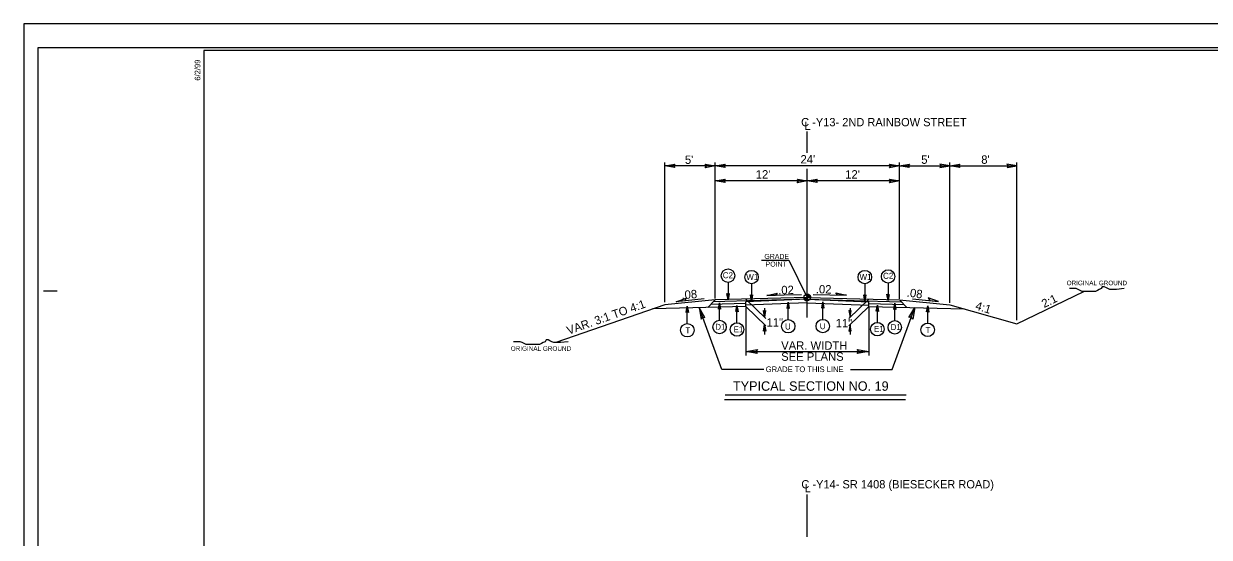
# Model space of a CAD drawing. Extents: x 957297 to 961629, y 830661 to 840840.
# Drawn here: x 958711 to 959811, y 831285 to 831761 of the extents above; entities that cross this region are included whole.
import ezdxf

# ---------------------------------------------------------------- set-up
doc = ezdxf.new("R2010")
doc.units = 0
for name, color, linetype in [('Default', 7, 'Continuous'), ('Old_Level_1', 7, 'Continuous'), ('Old_Level_11', 7, 'Continuous'), ('Old_Level_21', 7, 'Continuous'), ('Old_Level_3', 7, 'Continuous'), ('Prop Dimension Text', 7, 'Continuous'), ('Sheet Plot Border Inside CELL', 7, 'Continuous'), ('Sheet Plot Border Outside CELL', 7, 'Continuous'), ('Sheet Typical CELL', 7, 'Continuous'), ('Typical ID Circle CELL', 7, 'Continuous'), ('Typical Terminator CELL', 7, 'Continuous'), ('Typical Text Grade Point CELL', 7, 'Continuous'), ('Typical Text ID Circle CELL', 7, 'Continuous')]:
    doc.layers.add(name, color=color, linetype=linetype)

msp = doc.modelspace()

# ---------------------------------------------------------------- linework, layer by layer
at = {"layer": 'Default'}
for p, q in [((959437.7, 831640.9), (959437.7, 831660.9)), ((959437.7, 831488.4), (959437.7, 831626.3)), ((959437.7, 831285.1), (959437.7, 831324.2))]:
    msp.add_line(p, q, dxfattribs=at)
at = {"layer": 'Old_Level_1'}
for p, q in [((959305.5, 831502.4), (959305.5, 831632)), ((959352.3, 831628.9), (959305.5, 831628.9)), ((959352.3, 831505.8), (959352.3, 831632)), ((959523.2, 831628.9), (959352.3, 831628.9)), ((959523.2, 831505.5), (959523.2, 831632)), ((959523.2, 831628.9), (959569.9, 831628.9)), ((959569.9, 831501.8), (959569.9, 831632)), ((959569.9, 831628.9), (959632.2, 831628.9)), ((959632.2, 831486), (959632.2, 831632)), ((959437.7, 831615), (959352.3, 831615)), ((959523.2, 831615), (959437.7, 831615)), ((959352.3, 831504.7), (959305.5, 831500.2)), ((959341.9, 831505.6), (959316, 831502.9)), ((959345.3, 831497.7), (959352.3, 831504.7)), ((959437.7, 831505.2), (959350.5, 831502.9)), ((959437.7, 831506.9), (959352.3, 831504.7)), ((959380.8, 831505.4), (959399.3, 831487.5)), ((959437.7, 831505.2), (959380.8, 831503)), ((959380.8, 831499.9), (959380.8, 831503)), ((959432.2, 831509.2), (959400.2, 831508.6)), ((959434.7, 831506.9), (959437.7, 831506.9)), ((959437.7, 831506.9), (959437.7, 831510)), ((959437.7, 831506.9), (959523.2, 831504.7)), ((959440.8, 831506.9), (959437.7, 831506.9)), ((959437.7, 831503.9), (959437.7, 831506.9)), ((959437.7, 831506.9), (959437.7, 831503.9)), ((959437.7, 831506.9), (959437.7, 831505.2)), ((959437.7, 831505.2), (959524.9, 831502.9)), ((959437.7, 831505.2), (959494.7, 831503)), ((959443.1, 831509.5), (959474, 831508.9)), ((959494.7, 831505.4), (959476.2, 831487.5)), ((959494.7, 831499.8), (959494.7, 831503)), ((959523.2, 831504.7), (959530.2, 831497.7)), ((959535.2, 831505.7), (959559.3, 831503.3)), ((959632.2, 831482.4), (959694.4, 831512.5)), ((959305.5, 831500.2), (959204.3, 831465)), ((959380.8, 831498.6), (959294.5, 831496.4)), ((959358.4, 831440.1), (959337.4, 831497.5)), ((959380.8, 831501.2), (959347.9, 831500.3)), ((959437.7, 831502), (959380.8, 831499.9)), ((959380.8, 831498.6), (959380.8, 831499.9)), ((959380.8, 831498.6), (959399.3, 831480.7)), ((959380.8, 831497.7), (959380.8, 831453.2)), ((959398.1, 831497.1), (959398.1, 831488.7)), ((959437.7, 831502), (959494.7, 831499.8)), ((959494.7, 831498.6), (959476.2, 831480.7)), ((959477.4, 831497.1), (959477.4, 831488.7)), ((959494.7, 831501.2), (959527.6, 831500.3)), ((959494.7, 831498.6), (959494.7, 831499.8)), ((959494.7, 831498.6), (959583.5, 831496.3)), ((959494.7, 831497.8), (959494.7, 831453.2)), ((959516.4, 831440.1), (959537.4, 831497.5)), ((959398.1, 831481.8), (959398.1, 831472.6)), ((959477.4, 831481.9), (959477.4, 831472.6)), ((959380.8, 831456.9), (959494.7, 831456.9)), ((959397.5, 831440.1), (959358.4, 831440.1)), ((959477.9, 831440.1), (959516.4, 831440.1)), ((959361.6, 831416.5), (959529.3, 831416.5)), ((959361, 831412.4), (959528.7, 831412.4))]:
    msp.add_line(p, q, dxfattribs=at)
for points in [[(959434.7, 831506.9), (959434.7, 831506.6)], [(959434.7, 831506.9), (959434.7, 831506.2)], [(959434.8, 831506.9), (959434.8, 831506)], [(959434.9, 831506.9), (959434.9, 831505.8)], [(959434.9, 831506.9), (959434.9, 831505.7)], [(959435, 831506.9), (959435, 831505.6)], [(959435, 831506.9), (959435, 831505.5)], [(959435.1, 831506.9), (959435.1, 831505.3)], [(959435.2, 831506.9), (959435.2, 831505.3)], [(959435.2, 831506.9), (959435.2, 831505.2)], [(959435.3, 831506.9), (959435.3, 831505.1)], [(959435.4, 831506.9), (959435.4, 831505)], [(959435.4, 831506.9), (959435.4, 831504.9)], [(959435.5, 831506.9), (959435.5, 831504.9)], [(959435.5, 831506.9), (959435.5, 831504.8)], [(959435.6, 831506.9), (959435.6, 831504.7)], [(959435.7, 831506.9), (959435.7, 831504.7)], [(959435.7, 831506.9), (959435.7, 831504.6)], [(959435.8, 831506.9), (959435.8, 831504.6)], [(959435.9, 831506.9), (959435.9, 831504.5)], [(959435.9, 831506.9), (959435.9, 831504.5)], [(959436, 831506.9), (959436, 831504.4)], [(959436, 831506.9), (959436, 831504.4)], [(959436.1, 831506.9), (959436.1, 831504.3)], [(959436.2, 831506.9), (959436.2, 831504.3)], [(959436.2, 831506.9), (959436.2, 831504.3)], [(959436.3, 831506.9), (959436.3, 831504.2)], [(959436.3, 831506.9), (959436.3, 831504.2)], [(959436.4, 831506.9), (959436.4, 831504.2)], [(959436.5, 831506.9), (959436.5, 831504.1)], [(959436.5, 831506.9), (959436.5, 831504.1)], [(959436.6, 831506.9), (959436.6, 831504.1)], [(959436.6, 831506.9), (959436.6, 831504.1)], [(959436.7, 831506.9), (959436.7, 831504.1)], [(959436.8, 831506.9), (959436.8, 831504)], [(959436.8, 831506.9), (959436.8, 831504)], [(959436.9, 831506.9), (959436.9, 831504)], [(959436.9, 831506.9), (959436.9, 831504)], [(959437, 831506.9), (959437, 831504)], [(959437.1, 831506.9), (959437.1, 831504)], [(959437.1, 831506.9), (959437.1, 831503.9)], [(959437.2, 831506.9), (959437.2, 831503.9)], [(959437.2, 831506.9), (959437.2, 831503.9)], [(959437.3, 831506.9), (959437.3, 831503.9)], [(959437.4, 831506.9), (959437.4, 831503.9)], [(959437.4, 831506.9), (959437.4, 831503.9)], [(959437.5, 831506.9), (959437.5, 831503.9)], [(959437.6, 831506.9), (959437.6, 831503.9)], [(959437.6, 831506.9), (959437.6, 831503.9)], [(959437.7, 831506.9), (959437.7, 831503.9), (959437.7, 831503.9)], [(959437.8, 831510), (959437.8, 831510), (959437.8, 831506.9)], [(959437.8, 831510), (959437.8, 831506.9)], [(959437.9, 831510), (959437.9, 831506.9)], [(959437.9, 831510), (959437.9, 831506.9)], [(959438, 831510), (959438, 831506.9)], [(959438.1, 831510), (959438.1, 831506.9)], [(959438.1, 831510), (959438.1, 831506.9)], [(959438.2, 831510), (959438.2, 831506.9)], [(959438.2, 831509.9), (959438.2, 831506.9)], [(959438.3, 831509.9), (959438.3, 831506.9)], [(959438.4, 831509.9), (959438.4, 831506.9)], [(959438.4, 831509.9), (959438.4, 831506.9)], [(959438.5, 831509.9), (959438.5, 831506.9)], [(959438.5, 831509.9), (959438.5, 831506.9)], [(959438.6, 831509.9), (959438.6, 831506.9)], [(959438.7, 831509.8), (959438.7, 831506.9)], [(959438.7, 831509.8), (959438.7, 831506.9)], [(959438.8, 831509.8), (959438.8, 831506.9)], [(959438.9, 831509.8), (959438.9, 831506.9)], [(959438.9, 831509.8), (959438.9, 831506.9)], [(959439, 831509.7), (959439, 831506.9)], [(959439, 831509.7), (959439, 831506.9)], [(959439.1, 831509.7), (959439.1, 831506.9)], [(959439.2, 831509.6), (959439.2, 831506.9)], [(959439.2, 831509.6), (959439.2, 831506.9)], [(959439.3, 831509.6), (959439.3, 831506.9)], [(959439.3, 831509.5), (959439.3, 831506.9)], [(959439.4, 831509.5), (959439.4, 831506.9)], [(959439.5, 831509.4), (959439.5, 831506.9)], [(959439.5, 831509.4), (959439.5, 831506.9)], [(959439.6, 831509.4), (959439.6, 831506.9)], [(959439.6, 831509.3), (959439.6, 831506.9)], [(959439.7, 831509.3), (959439.7, 831506.9)], [(959439.8, 831509.2), (959439.8, 831506.9)], [(959439.8, 831509.1), (959439.8, 831506.9)], [(959439.9, 831509.1), (959439.9, 831506.9)], [(959440, 831509), (959440, 831506.9)], [(959440, 831509), (959440, 831506.9)], [(959440.1, 831508.9), (959440.1, 831506.9)], [(959440.1, 831508.8), (959440.1, 831506.9)], [(959440.2, 831508.7), (959440.2, 831506.9)], [(959440.3, 831508.6), (959440.3, 831506.9)], [(959440.3, 831508.6), (959440.3, 831506.9)], [(959440.4, 831508.4), (959440.4, 831506.9)], [(959440.4, 831508.3), (959440.4, 831506.9)], [(959440.5, 831508.2), (959440.5, 831506.9)], [(959440.6, 831508.1), (959440.6, 831506.9)], [(959440.6, 831507.9), (959440.6, 831506.9)], [(959440.7, 831507.7), (959440.7, 831506.9)], [(959440.7, 831507.4), (959440.7, 831506.9)], [(959523.2, 831504.7), (959569.9, 831500.2)], [(959569.9, 831500.2), (959632.2, 831482.4)]]:
    msp.add_lwpolyline(points, dxfattribs=at)
msp.add_circle((959437.7, 831506.9), 3.06, dxfattribs=at)
for start, end in [(179.9905, 269.9905), (359.9905, 89.9905)]:
    msp.add_arc((959437.7, 831506.9), 3.06, start, end, dxfattribs=at)
at = {"layer": 'Old_Level_11'}
for p, q in [((959316, 831502.9), (959325.5, 831506.3)), ((959324, 831503.9), (959316, 831502.9)), ((959325.5, 831506.3), (959324, 831503.9)), ((959400.2, 831508.6), (959409.9, 831511)), ((959408.2, 831508.7), (959400.2, 831508.6)), ((959409.9, 831511), (959408.2, 831508.7)), ((959466, 831509), (959464.3, 831511.3)), ((959464.3, 831511.3), (959474, 831508.9)), ((959474, 831508.9), (959466, 831509)), ((959549.8, 831506.5), (959551.3, 831504.1)), ((959559.3, 831503.3), (959549.8, 831506.5)), ((959551.3, 831504.1), (959559.3, 831503.3))]:
    msp.add_line(p, q, dxfattribs=at)
for points in [[(959342.7, 831488.2), (959337.4, 831497.5), (959339.3, 831486.9), (959340.6, 831488.8)], [(959532, 831488.2), (959537.4, 831497.5), (959535.5, 831486.9), (959534.2, 831488.8)], [(959391.3, 831455.1), (959380.8, 831456.9), (959391.4, 831458.8), (959390, 831456.9)], [(959484.1, 831458.8), (959494.7, 831456.9), (959484, 831455.1), (959485.4, 831456.9)]]:
    msp.add_lwpolyline(points, close=True, dxfattribs=at)
at = {"layer": 'Old_Level_21'}
for points in [[(959731.6, 831515.1), (959724.5, 831514.2), (959722.7, 831514.2), (959720.1, 831514.2), (959718.3, 831514.2), (959716.5, 831515.1), (959714.7, 831516), (959713, 831516.9), (959711.2, 831516.9), (959710.3, 831515.1), (959708.5, 831514.2), (959706.8, 831513.3), (959705, 831512.5), (959703.2, 831512.5), (959701.4, 831512.5), (959699.7, 831512.5), (959697.9, 831512.5), (959696.1, 831512.5), (959694.4, 831512.5), (959692.6, 831512.5), (959690.8, 831513.3), (959689, 831514.2), (959687.3, 831515.1), (959684.6, 831515.1), (959682.8, 831515.1), (959681.1, 831515.1)], [(959215.8, 831465.9), (959208.7, 831465), (959206.9, 831465), (959204.3, 831465), (959202.5, 831465), (959200.7, 831465.9), (959199, 831466.8), (959197.2, 831467.7), (959195.4, 831467.7), (959194.5, 831465.9), (959192.8, 831465), (959191, 831464.1), (959189.2, 831463.2), (959187.4, 831463.2), (959185.7, 831463.2), (959183.9, 831463.2), (959182.1, 831463.2), (959180.3, 831463.2), (959178.6, 831463.2), (959176.8, 831463.2), (959175, 831464.1), (959173.3, 831465), (959171.5, 831465.9), (959168.8, 831465.9), (959167, 831465.9), (959165.3, 831465.9)]]:
    msp.add_lwpolyline(points, dxfattribs=at)
at = {"layer": 'Sheet Plot Border Inside CELL'}
msp.add_lwpolyline([(960390.3, 831738.2), (958723.8, 831738.2), (958723.8, 830683.1), (960390.3, 830683.1)], close=True, dxfattribs=at)
at = {"layer": 'Sheet Plot Border Outside CELL'}
msp.add_lwpolyline([(960394.8, 831760.7), (958710.8, 831760.7), (958710.8, 830660.7), (960394.8, 830660.7)], close=True, dxfattribs=at)
at = {"layer": 'Sheet Typical CELL'}
msp.add_line((958729.3, 831513.2), (958741.8, 831513.2), dxfattribs=at)
msp.add_lwpolyline([(960377.8, 831735.7), (958877.8, 831735.7), (958877.8, 830685.7), (960377.8, 830685.7)], close=True, dxfattribs=at)
at = {"layer": 'Typical ID Circle CELL'}
for p, q in [((959364.2, 831520.8), (959364.2, 831504.8)), ((959386, 831519.6), (959386, 831503.5)), ((959491.1, 831519.6), (959491.1, 831503.5)), ((959512.7, 831520.2), (959512.7, 831504.1)), ((959420, 831486.4), (959420, 831502.5)), ((959452.1, 831486.6), (959452.1, 831502.7)), ((959326.4, 831482.7), (959326.4, 831498.8)), ((959356.3, 831485.7), (959356.3, 831501.8)), ((959372.5, 831483.4), (959372.5, 831499.5)), ((959502.7, 831483.7), (959502.7, 831499.8)), ((959518.9, 831485.4), (959518.9, 831501.5)), ((959549.4, 831483.1), (959549.4, 831499.2))]:
    msp.add_line(p, q, dxfattribs=at)
for centre in [(959364.2, 831527.1), (959386, 831525.8), (959491.1, 831525.8), (959512.7, 831526.4), (959326.4, 831476.5), (959356.3, 831479.5), (959372.5, 831477.2), (959420, 831480.2), (959452.1, 831480.4), (959502.7, 831477.5), (959518.9, 831479.2), (959549.4, 831476.9)]:
    msp.add_circle(centre, 6.23, dxfattribs=at)
at = {"layer": 'Typical Terminator CELL'}
for points in [[(959314.8, 831627.3), (959305.5, 831628.9), (959314.8, 831630.5), (959313.6, 831628.9)], [(959343.1, 831630.5), (959352.3, 831628.9), (959343, 831627.2), (959344.2, 831628.9)], [(959361.5, 831627.3), (959352.3, 831628.9), (959361.6, 831630.5), (959360.4, 831628.9)], [(959513.9, 831630.5), (959523.2, 831628.9), (959513.9, 831627.2), (959515.1, 831628.9)], [(959532.3, 831627.3), (959523.1, 831628.9), (959532.4, 831630.5), (959531.2, 831628.9)], [(959560.7, 831627.3), (959569.9, 831628.9), (959560.6, 831630.5), (959561.8, 831628.9)], [(959579.1, 831627.3), (959569.9, 831628.9), (959579.2, 831630.5), (959578, 831628.9)], [(959623, 831627.3), (959632.2, 831628.9), (959622.9, 831630.5), (959624.1, 831628.9)], [(959361.5, 831613.4), (959352.3, 831615), (959361.6, 831616.6), (959360.4, 831615)], [(959428.5, 831616.6), (959437.7, 831615), (959428.4, 831613.3), (959429.6, 831615)], [(959446.9, 831613.4), (959437.7, 831615), (959447, 831616.6), (959445.8, 831615)], [(959513.9, 831616.6), (959523.2, 831615), (959513.9, 831613.3), (959515.1, 831615)], [(959365.2, 831510.5), (959364.2, 831504.8), (959363.2, 831510.6), (959364.2, 831509.8)], [(959387, 831509.3), (959386, 831503.5), (959385, 831509.3), (959386, 831508.6)], [(959419, 831496.7), (959420, 831502.5), (959421, 831496.7), (959420, 831497.4)], [(959451.1, 831497), (959452.1, 831502.7), (959453.1, 831496.9), (959452.1, 831497.7)], [(959492.1, 831509.2), (959491.1, 831503.5), (959490.1, 831509.3), (959491.1, 831508.5)], [(959513.6, 831509.8), (959512.7, 831504.1), (959511.6, 831509.9), (959512.7, 831509.1)], [(959325.4, 831493), (959326.4, 831498.8), (959327.4, 831493), (959326.4, 831493.7)], [(959355.3, 831496.1), (959356.3, 831501.8), (959357.3, 831496), (959356.3, 831496.8)], [(959371.5, 831493.8), (959372.5, 831499.5), (959373.6, 831493.7), (959372.5, 831494.5)], [(959399.1, 831494.8), (959398.1, 831488.7), (959397, 831494.8), (959398.1, 831494)], [(959476.4, 831494.8), (959477.4, 831488.7), (959478.5, 831494.8), (959477.4, 831494)], [(959501.7, 831494.1), (959502.7, 831499.8), (959503.7, 831494), (959502.7, 831494.8)], [(959518, 831495.8), (959518.9, 831501.5), (959520, 831495.7), (959518.9, 831496.5)], [(959548.4, 831493.5), (959549.4, 831499.2), (959550.4, 831493.4), (959549.4, 831494.2)], [(959397.1, 831475.7), (959398.1, 831481.8), (959399.2, 831475.7), (959398.1, 831476.5)], [(959478.4, 831475.8), (959477.4, 831481.9), (959476.3, 831475.8), (959477.4, 831476.5)]]:
    msp.add_lwpolyline(points, close=True, dxfattribs=at)
at = {"layer": 'Typical Text Grade Point CELL'}
for p, q in [((959395.3, 831541.5), (959420.6, 831541.5)), ((959420.6, 831541.5), (959437.7, 831506.9))]:
    msp.add_line(p, q, dxfattribs=at)

# ---------------------------------------------------------------- texts
at = {"layer": 'Old_Level_1'}
for s, height, p in [("5'", 7.8, (959324.2, 831630.7)), ("24'", 7.8, (959431.4, 831631.1)), ("5'", 7.8, (959543.4, 831630.8)), ("8'", 7.8, (959599.1, 831630.8)), ("12'", 7.8, (959389.9, 831617.1)), ("12'", 7.8, (959472.9, 831617.1)), ('VAR. WIDTH', 7.8, (959413.5, 831458.4)), ('SEE PLANS', 7.8, (959413.5, 831448.2)), ('GRADE TO THIS LINE', 5.247, (959399.2, 831437.7)), ('TYPICAL SECTION NO. 19', 8.751, (959368.8, 831420.4))]:
    msp.add_text(s, height=height, dxfattribs=at).set_placement(p)
for s, height, rotation, p in [(' .08', 7.8, 4.0333, (959318.4, 831505.1)), (' .08', 7.8, 351.9314, (959526.8, 831508.3)), ('VAR. 3:1 TO 4:1', 7.801, 19.4048, (959216.2, 831472.3)), ('4:1', 7.8, 342.7093, (959593, 831496)), ('2:1', 7.8, 25.8427, (959657.4, 831497))]:
    msp.add_text(s, height=height, rotation=rotation, dxfattribs=at).set_placement(p)
at = {"layer": 'Old_Level_11'}
for s, height, p in [('GRADE', 4.67, (959397.9, 831542.6)), ('POINT', 4.67, (959399, 831535.5)), ('11"', 7.8, (959399.9, 831479.9)), ('11"', 7.8, (959464.1, 831479.2))]:
    msp.add_text(s, height=height, dxfattribs=at).set_placement(p)
at = {"layer": 'Old_Level_21'}
for p in [(959678.3, 831518.2), (959162.6, 831457.4)]:
    msp.add_text('ORIGINAL GROUND', height=4.272, dxfattribs=at).set_placement(p)
at = {"layer": 'Old_Level_3'}
for s, height, p in [('C -Y13- 2ND RAINBOW STREET', 7.657, (959432, 831665.6)), ('L', 7.66, (959435.1, 831662.2)), ('C -Y14- SR 1408 (BIESECKER ROAD)', 7.657, (959432.2, 831329.9)), ('L', 7.66, (959435.3, 831326.4))]:
    msp.add_text(s, height=height, dxfattribs=at).set_placement(p)
at = {"layer": 'Prop Dimension Text'}
for rotation, p in [(1.1839, (959410.8, 831509.8)), (358.8533, (959445.6, 831510.8))]:
    msp.add_text('.02', height=7.8, rotation=rotation, dxfattribs=at).set_placement(p)
at = {"layer": 'Sheet Typical CELL'}
msp.add_text('6/2/99', height=5.25, rotation=90, dxfattribs=at).set_placement((958874.7, 831707.9))
at = {"layer": 'Typical Text ID Circle CELL'}
for s, p in [('C2', (959359.3, 831524.7)), ('W1', (959381.1, 831523.2)), ('W1', (959486.2, 831523.2)), ('C2', (959508, 831524.2)), ('D1', (959352.3, 831476.9)), ('U', (959417, 831477.2)), ('U', (959449.3, 831477.5)), ('E1', (959499.5, 831475)), ('D1', (959515, 831476.7)), ('T', (959324.6, 831473.6)), ('E1', (959369.3, 831474.6)), ('T', (959547.5, 831473.9))]:
    msp.add_text(s, height=5.57, dxfattribs=at).set_placement(p)

doc.saveas('drawing.dxf')
